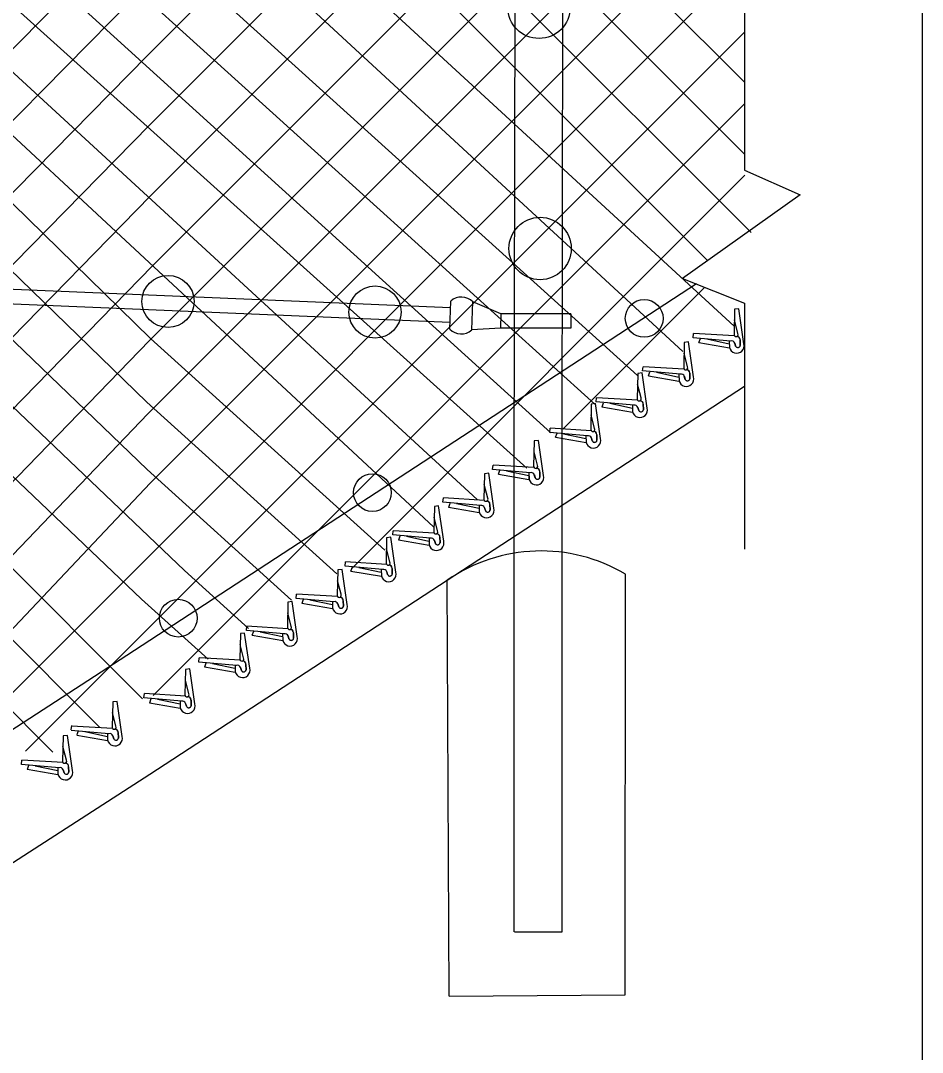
# Model space of a CAD drawing. Extents: x 0 to 1270, y 0 to 830.
# Drawn here: x 1219.3 to 1270, y 427.3 to 485.2 of the extents above; entities that cross this region are included whole.
import ezdxf

# ---------------------------------------------------------------- set-up
doc = ezdxf.new("R2010")
doc.units = 0
for name, color, linetype in [('CT_Border_Perimeter_Shape', 7, 'Continuous'), ('CT_Title_Block_Text', 7, 'Continuous'), ('sb_Chainlink Fence', 7, 'Continuous'), ('sb_Existing Concrete', 7, 'Continuous'), ('sb_Existing Structural Steel', 7, 'Continuous')]:
    doc.layers.add(name, color=color, linetype=linetype)

# ---------------------------------------------------------------- blocks, each defined once
blk = doc.blocks.new('BDR_CTDOT_Standards')
at = {"layer": 'CT_Border_Perimeter_Shape'}
blk.add_lwpolyline([(0, 0), (1270, 0), (1270, 830), (0, 830)], close=True, dxfattribs=at)

msp = doc.modelspace()

# ---------------------------------------------------------------- linework, layer by layer
at = {"layer": 'sb_Chainlink Fence'}
for p, q in [((1226.463, 483.257), (1261.415, 518.209)), ((1226.568, 479.331), (1259.272, 512.035)), ((1260.004, 511.606), (1260.004, 476.809)), ((1226.638, 475.371), (1259.999, 508.732)), ((1234.971, 506.783), (1260.028, 481.726)), ((1232.496, 505.227), (1260.032, 477.691)), ((1226.738, 471.44), (1260.004, 504.706)), ((1229.952, 503.74), (1260.384, 473.309)), ((1227.409, 502.254), (1257.922, 471.74)), ((1224.391, 500.293), (1259.416, 468.036)), ((1226.565, 467.237), (1260.008, 500.68)), ((1221.836, 498.636), (1256.545, 466.62)), ((1218.909, 496.972), (1253.997, 465.274)), ((1226.483, 463.125), (1260.012, 496.654)), ((1216.603, 495.282), (1251.599, 463.667)), ((1214.195, 493.73), (1249.124, 462.044)), ((1226.614, 459.225), (1260.016, 492.627)), ((1211.896, 492.356), (1247.773, 460.074)), ((1124.52, 387.726), (1226.546, 491.401)), ((1209.581, 490.862), (1244.994, 458.314)), ((1207.328, 489.494), (1242.522, 456.773)), ((1205.228, 433.808), (1260.021, 488.601)), ((1205.235, 488.265), (1226.635, 467.352)), ((1124.525, 383.7), (1226.598, 487.423)), ((1202.69, 486.775), (1226.416, 463.777)), ((1200.289, 485.134), (1226.436, 459.985)), ((1219.611, 444.161), (1260.025, 484.575)), ((1197.727, 483.665), (1228.543, 454.309)), ((1128.611, 383.755), (1226.463, 483.257)), ((1192.875, 480.498), (1226.179, 447.101)), ((1196.614, 480.783), (1226.128, 452.717)), ((1226.778, 447.297), (1260.029, 480.548)), ((1139.326, 390.44), (1226.568, 479.331)), ((1190.341, 478.978), (1223.771, 445.513)), ((1187.95, 477.35), (1221.146, 444.105)), ((1237.957, 454.446), (1260.033, 476.522)), ((1260.004, 476.809), (1263.136, 475.417)), ((1151.281, 398.365), (1226.638, 475.371)), ((1263.136, 475.417), (1256.525, 470.719)), ((1163.933, 406.986), (1226.738, 471.44)), ((1256.525, 470.719), (1260.004, 469.328)), ((1249.806, 462.264), (1257.749, 470.207)), ((1259.45, 468.995), (1259.42, 467.56)), ((1259.45, 468.995), (1259.421, 467.569)), ((1259.691, 469.026), (1259.45, 468.995)), ((1259.976, 467.057), (1259.691, 469.026)), ((1260.004, 469.328), (1260.004, 455.509)), ((1259.634, 467.629), (1259.442, 468.393)), ((1174.961, 413.983), (1226.565, 467.237)), ((1226.635, 467.352), (1239.799, 455.46)), ((1256.618, 467.126), (1256.588, 465.7)), ((1256.618, 467.126), (1256.588, 465.691)), ((1256.859, 467.157), (1256.618, 467.126)), ((1257.144, 465.188), (1256.859, 467.157)), ((1257.115, 467.396), (1257.141, 467.635)), ((1259.224, 467.21), (1257.115, 467.396)), ((1259.45, 467.496), (1257.141, 467.635)), ((1257.447, 467.125), (1257.525, 467.353)), ((1257.886, 467.324), (1259.147, 467.056)), ((1259.15, 467.201), (1259.159, 466.856)), ((1259.151, 467.196), (1259.159, 466.855)), ((1259.769, 466.984), (1259.76, 467.267)), ((1259.76, 467.267), (1259.768, 466.957)), ((1257.437, 467.125), (1259.156, 466.827)), ((1259.159, 466.856), (1259.167, 466.822)), ((1259.167, 466.822), (1259.179, 466.789)), ((1259.508, 466.924), (1259.457, 467.092)), ((1259.46, 467.087), (1259.506, 466.927)), ((1256.801, 465.761), (1256.61, 466.525)), ((1254.249, 465.414), (1254.008, 465.383)), ((1254.534, 463.445), (1254.249, 465.414)), ((1254.283, 465.528), (1254.308, 465.767)), ((1256.392, 465.341), (1254.283, 465.528)), ((1256.617, 465.628), (1254.308, 465.767)), ((1254.615, 465.257), (1254.692, 465.484)), ((1255.053, 465.456), (1256.315, 465.187)), ((1256.937, 465.115), (1256.928, 465.399)), ((1256.928, 465.399), (1256.936, 465.089)), ((1254.008, 465.383), (1253.978, 463.956)), ((1254.008, 465.383), (1253.978, 463.948)), ((1254.605, 465.257), (1256.324, 464.959)), ((1256.318, 465.333), (1256.327, 464.988)), ((1256.318, 465.328), (1256.327, 464.986)), ((1256.327, 464.988), (1256.335, 464.954)), ((1256.335, 464.954), (1256.346, 464.92)), ((1256.676, 465.055), (1256.625, 465.223)), ((1256.628, 465.219), (1256.673, 465.058)), ((1226.595, 442.881), (1259.999, 464.668)), ((1254.191, 464.017), (1254, 464.781)), ((1226.416, 463.777), (1237.096, 454.129)), ((1251.397, 463.668), (1251.367, 462.233)), ((1251.397, 463.668), (1251.368, 462.242)), ((1251.638, 463.699), (1251.397, 463.668)), ((1251.923, 461.73), (1251.638, 463.699)), ((1251.672, 463.784), (1251.698, 464.023)), ((1253.782, 463.597), (1251.672, 463.784)), ((1254.007, 463.884), (1251.698, 464.023)), ((1252.005, 463.513), (1252.082, 463.741)), ((1252.443, 463.712), (1253.705, 463.444)), ((1254.326, 463.372), (1254.317, 463.655)), ((1254.317, 463.655), (1254.326, 463.345)), ((1186.181, 421.173), (1226.483, 463.125)), ((1251.995, 463.513), (1253.714, 463.215)), ((1253.708, 463.589), (1253.717, 463.244)), ((1253.708, 463.584), (1253.717, 463.242)), ((1253.717, 463.244), (1253.725, 463.21)), ((1253.725, 463.21), (1253.736, 463.176)), ((1254.066, 463.311), (1254.014, 463.479)), ((1254.018, 463.475), (1254.063, 463.314)), ((1251.581, 462.303), (1251.389, 463.067)), ((1249.062, 462.07), (1249.088, 462.309)), ((1251.171, 461.883), (1249.062, 462.07)), ((1251.397, 462.17), (1249.088, 462.309)), ((1249.394, 461.799), (1249.472, 462.026)), ((1249.833, 461.998), (1251.094, 461.729)), ((1251.716, 461.657), (1251.707, 461.941)), ((1251.707, 461.941), (1251.715, 461.631)), ((1248.188, 461.593), (1248.159, 460.167)), ((1248.188, 461.593), (1248.159, 460.159)), ((1248.429, 461.625), (1248.188, 461.593)), ((1248.714, 459.656), (1248.429, 461.625)), ((1249.384, 461.799), (1251.103, 461.501)), ((1251.097, 461.875), (1251.106, 461.53)), ((1251.098, 461.87), (1251.106, 461.528)), ((1251.106, 461.53), (1251.115, 461.496)), ((1251.115, 461.496), (1251.126, 461.462)), ((1251.455, 461.597), (1251.404, 461.765)), ((1251.408, 461.761), (1251.453, 461.6)), ((1248.372, 460.228), (1248.181, 460.992)), ((1245.853, 459.995), (1245.879, 460.234)), ((1248.188, 460.095), (1245.879, 460.234)), ((1226.436, 459.985), (1234.56, 452.646)), ((1245.393, 459.751), (1245.363, 458.316)), ((1245.393, 459.751), (1245.364, 458.325)), ((1245.634, 459.782), (1245.393, 459.751)), ((1245.919, 457.813), (1245.634, 459.782)), ((1247.963, 459.808), (1245.853, 459.995)), ((1246.176, 459.724), (1247.895, 459.426)), ((1246.186, 459.724), (1246.263, 459.952)), ((1246.624, 459.923), (1247.886, 459.655)), ((1247.889, 459.8), (1247.898, 459.455)), ((1247.889, 459.795), (1247.897, 459.453)), ((1248.246, 459.522), (1248.195, 459.69)), ((1248.199, 459.686), (1248.244, 459.525)), ((1248.507, 459.583), (1248.498, 459.866)), ((1248.498, 459.866), (1248.506, 459.556)), ((1197.632, 428.594), (1226.614, 459.225)), ((1245.577, 458.386), (1245.385, 459.15)), ((1247.898, 459.455), (1247.906, 459.421)), ((1247.906, 459.421), (1247.917, 459.387)), ((1242.579, 457.912), (1242.549, 456.477)), ((1242.579, 457.912), (1242.55, 456.486)), ((1242.82, 457.943), (1242.579, 457.912)), ((1243.105, 455.974), (1242.82, 457.943)), ((1243.058, 458.153), (1243.084, 458.392)), ((1245.167, 457.966), (1243.058, 458.153)), ((1245.393, 458.253), (1243.084, 458.392)), ((1243.38, 457.882), (1245.099, 457.584)), ((1243.39, 457.882), (1243.468, 458.109)), ((1243.829, 458.081), (1245.09, 457.812)), ((1245.093, 457.958), (1245.102, 457.613)), ((1245.094, 457.953), (1245.102, 457.611)), ((1245.712, 457.74), (1245.703, 458.024)), ((1245.703, 458.024), (1245.711, 457.714)), ((1242.763, 456.546), (1242.571, 457.31)), ((1245.102, 457.613), (1245.11, 457.579)), ((1245.11, 457.579), (1245.122, 457.545)), ((1245.451, 457.68), (1245.4, 457.848)), ((1245.403, 457.844), (1245.449, 457.683)), ((1239.897, 456.159), (1239.867, 454.724)), ((1239.897, 456.159), (1239.868, 454.733)), ((1240.138, 456.19), (1239.897, 456.159)), ((1240.423, 454.221), (1240.138, 456.19)), ((1240.244, 456.313), (1240.27, 456.552)), ((1242.353, 456.127), (1240.244, 456.313)), ((1242.579, 456.413), (1240.27, 456.552)), ((1240.576, 456.042), (1240.654, 456.27)), ((1241.015, 456.241), (1242.276, 455.973)), ((1242.279, 456.118), (1242.288, 455.773)), ((1242.898, 455.901), (1242.889, 456.184)), ((1242.889, 456.184), (1242.897, 455.874)), ((1240.081, 454.793), (1239.889, 455.558)), ((1240.566, 456.042), (1242.285, 455.744)), ((1242.28, 456.113), (1242.288, 455.772)), ((1242.288, 455.773), (1242.296, 455.739)), ((1242.296, 455.739), (1242.308, 455.705)), ((1242.637, 455.841), (1242.586, 456.009)), ((1242.589, 456.004), (1242.635, 455.843)), ((1237.392, 454.378), (1237.151, 454.347)), ((1237.677, 452.409), (1237.392, 454.378)), ((1237.562, 454.56), (1237.588, 454.799)), ((1239.671, 454.374), (1237.562, 454.56)), ((1239.897, 454.66), (1237.588, 454.799)), ((1237.894, 454.29), (1237.972, 454.517)), ((1238.333, 454.489), (1239.594, 454.22)), ((1240.216, 454.148), (1240.207, 454.432)), ((1240.207, 454.432), (1240.215, 454.121)), ((1228.543, 454.309), (1232.137, 451.062)), ((1237.151, 454.347), (1237.121, 452.912)), ((1237.151, 454.347), (1237.122, 452.921)), ((1237.884, 454.289), (1239.603, 453.991)), ((1239.597, 454.366), (1239.606, 454.02)), ((1239.598, 454.361), (1239.606, 454.019)), ((1239.606, 454.02), (1239.614, 453.987)), ((1239.614, 453.987), (1239.626, 453.953)), ((1239.955, 454.088), (1239.904, 454.256)), ((1239.907, 454.252), (1239.953, 454.091)), ((1237.335, 452.981), (1237.143, 453.746)), ((1226.128, 452.717), (1229.864, 449.342)), ((1234.816, 452.749), (1234.842, 452.988)), ((1236.925, 452.562), (1234.816, 452.749)), ((1237.151, 452.849), (1234.842, 452.988)), ((1235.148, 452.478), (1235.226, 452.705)), ((1235.587, 452.677), (1236.848, 452.408)), ((1234.352, 452.546), (1234.322, 451.111)), ((1234.352, 452.546), (1234.323, 451.12)), ((1234.593, 452.577), (1234.352, 452.546)), ((1234.878, 450.608), (1234.593, 452.577)), ((1235.138, 452.478), (1236.857, 452.18)), ((1236.851, 452.554), (1236.86, 452.208)), ((1236.852, 452.549), (1236.86, 452.207)), ((1236.86, 452.208), (1236.869, 452.175)), ((1236.869, 452.175), (1236.88, 452.141)), ((1237.209, 452.276), (1237.158, 452.444)), ((1237.162, 452.44), (1237.207, 452.279)), ((1237.47, 452.336), (1237.461, 452.62)), ((1237.461, 452.62), (1237.469, 452.309)), ((1234.536, 451.181), (1234.344, 451.945)), ((1232.017, 450.948), (1232.043, 451.187)), ((1234.126, 450.761), (1232.017, 450.948)), ((1234.352, 451.048), (1232.043, 451.187)), ((1232.349, 450.677), (1232.427, 450.904)), ((1231.679, 450.771), (1231.65, 449.345)), ((1231.679, 450.771), (1231.65, 449.336)), ((1231.921, 450.802), (1231.679, 450.771)), ((1232.205, 448.833), (1231.921, 450.802)), ((1232.339, 450.677), (1234.058, 450.379)), ((1232.788, 450.876), (1234.049, 450.607)), ((1234.052, 450.753), (1234.061, 450.408)), ((1234.053, 450.748), (1234.061, 450.406)), ((1234.061, 450.408), (1234.07, 450.374)), ((1234.07, 450.374), (1234.081, 450.34)), ((1234.41, 450.475), (1234.359, 450.643)), ((1234.363, 450.639), (1234.408, 450.478)), ((1234.671, 450.535), (1234.662, 450.819)), ((1234.662, 450.819), (1234.67, 450.509)), ((1231.863, 449.406), (1231.672, 450.17)), ((1229.344, 449.173), (1229.37, 449.412)), ((1231.454, 448.986), (1229.344, 449.173)), ((1231.679, 449.273), (1229.37, 449.412)), ((1228.596, 448.761), (1228.566, 447.335)), ((1228.596, 448.761), (1228.566, 447.326)), ((1228.837, 448.792), (1228.596, 448.761)), ((1229.122, 446.823), (1228.837, 448.792)), ((1229.667, 448.902), (1231.386, 448.604)), ((1229.677, 448.902), (1229.754, 449.129)), ((1230.115, 449.101), (1231.377, 448.832)), ((1231.38, 448.978), (1231.389, 448.633)), ((1231.38, 448.973), (1231.389, 448.631)), ((1231.389, 448.633), (1231.397, 448.599)), ((1231.397, 448.599), (1231.408, 448.565)), ((1231.737, 448.7), (1231.686, 448.868)), ((1231.69, 448.864), (1231.735, 448.703)), ((1231.998, 448.761), (1231.989, 449.044)), ((1231.989, 449.044), (1231.997, 448.734)), ((1228.779, 447.395), (1228.588, 448.16)), ((1224.507, 446.936), (1224.477, 445.501)), ((1224.507, 446.936), (1224.478, 445.51)), ((1224.748, 446.967), (1224.507, 446.936)), ((1225.033, 444.998), (1224.748, 446.967)), ((1226.261, 447.162), (1226.286, 447.401)), ((1228.37, 446.976), (1226.261, 447.162)), ((1228.596, 447.262), (1226.286, 447.401)), ((1226.583, 446.891), (1228.302, 446.593)), ((1226.593, 446.891), (1226.671, 447.119)), ((1227.031, 447.091), (1228.293, 446.822)), ((1228.296, 446.967), (1228.305, 446.622)), ((1228.297, 446.962), (1228.305, 446.621)), ((1228.654, 446.69), (1228.603, 446.858)), ((1228.606, 446.853), (1228.651, 446.693)), ((1228.915, 446.75), (1228.906, 447.034)), ((1228.906, 447.034), (1228.914, 446.723)), ((1224.691, 445.571), (1224.499, 446.335)), ((1228.305, 446.622), (1228.313, 446.588)), ((1228.313, 446.588), (1228.325, 446.555)), ((1224.282, 445.151), (1222.172, 445.338)), ((1222.178, 445.366), (1222.204, 445.605)), ((1224.507, 445.438), (1222.198, 445.577)), ((1222.514, 445.1), (1222.591, 445.327)), ((1222.943, 445.266), (1224.205, 444.997)), ((1224.208, 445.143), (1224.217, 444.798)), ((1224.208, 445.138), (1224.216, 444.796)), ((1224.826, 444.926), (1224.817, 445.209)), ((1224.817, 445.209), (1224.825, 444.899)), ((1221.72, 445.024), (1221.69, 443.598)), ((1221.72, 445.024), (1221.69, 443.589)), ((1221.961, 445.055), (1221.72, 445.024)), ((1222.246, 443.086), (1221.961, 445.055)), ((1222.494, 445.067), (1224.213, 444.769)), ((1224.217, 444.798), (1224.225, 444.764)), ((1224.225, 444.764), (1224.236, 444.73)), ((1224.565, 444.865), (1224.514, 445.033)), ((1224.518, 445.029), (1224.563, 444.868)), ((1221.903, 443.658), (1221.712, 444.423)), ((1219.385, 443.425), (1219.41, 443.664)), ((1221.494, 443.239), (1219.385, 443.425)), ((1221.72, 443.526), (1219.41, 443.664)), ((1219.717, 443.155), (1219.795, 443.382)), ((1125.65, 377.796), (1226.595, 442.881)), ((1219.707, 443.154), (1221.426, 442.856)), ((1220.155, 443.354), (1221.417, 443.085)), ((1221.42, 443.231), (1221.429, 442.885)), ((1221.421, 443.226), (1221.429, 442.884)), ((1221.429, 442.885), (1221.437, 442.852)), ((1221.437, 442.852), (1221.449, 442.818)), ((1221.778, 442.953), (1221.727, 443.121)), ((1221.73, 443.117), (1221.775, 442.956)), ((1222.039, 443.013), (1222.03, 443.297)), ((1222.03, 443.297), (1222.038, 442.986))]:
    msp.add_line(p, q, dxfattribs=at)
for centre, radius, start, end in [((1259.279, 467.029), 0.188, 18.1621, 106.83665), ((1259.536, 467.569), 0.115, 180.70028, 31.74838), ((1259.585, 467.282), 0.176, 355.34601, 93.91318), ((1259.588, 467.285), 0.173, 1.88048, 94.68407), ((1259.57, 466.945), 0.421, 192.45195, 15.3586), ((1259.633, 466.979), 0.137, 202.41318, 350.89622), ((1259.632, 466.98), 0.136, 204.19358, 1.81563), ((1256.703, 465.7), 0.115, 180.70028, 31.74838), ((1256.752, 465.413), 0.176, 355.34601, 93.91318), ((1256.756, 465.417), 0.173, 1.88048, 94.68407), ((1256.738, 465.077), 0.421, 192.45195, 15.3586), ((1256.447, 465.161), 0.188, 18.1621, 106.83665), ((1256.8, 465.11), 0.137, 202.41318, 350.89622), ((1256.8, 465.111), 0.136, 204.19358, 1.81563), ((1254.093, 463.956), 0.115, 180.70028, 31.74838), ((1254.142, 463.67), 0.176, 355.34601, 93.91318), ((1254.145, 463.673), 0.173, 1.88048, 94.68407), ((1254.128, 463.333), 0.421, 192.45195, 15.3586), ((1253.836, 463.417), 0.188, 18.1621, 106.83665), ((1254.19, 463.367), 0.137, 202.41318, 350.89622), ((1254.19, 463.367), 0.136, 204.19358, 1.81563), ((1251.483, 462.242), 0.115, 180.70028, 31.74838), ((1251.532, 461.955), 0.176, 355.34601, 93.91318), ((1251.535, 461.959), 0.173, 1.88048, 94.68407), ((1251.517, 461.619), 0.421, 192.45195, 15.3586), ((1251.226, 461.703), 0.188, 18.1621, 106.83665), ((1251.58, 461.652), 0.137, 202.41318, 350.89622), ((1251.58, 461.653), 0.136, 204.19358, 1.81563), ((1248.274, 460.167), 0.115, 180.70028, 31.74838), ((1248.308, 459.544), 0.421, 192.45195, 15.3586), ((1248.017, 459.628), 0.188, 18.1621, 106.83665), ((1248.323, 459.88), 0.176, 355.34601, 93.91318), ((1248.326, 459.884), 0.173, 1.88048, 94.68407), ((1248.371, 459.578), 0.137, 202.41318, 350.89622), ((1248.371, 459.578), 0.136, 204.19358, 1.81563), ((1245.222, 457.786), 0.188, 18.1621, 106.83665), ((1245.479, 458.325), 0.115, 180.70028, 31.74838), ((1245.528, 458.038), 0.176, 355.34601, 93.91318), ((1245.531, 458.041), 0.173, 1.88048, 94.68407), ((1245.513, 457.702), 0.421, 192.45195, 15.3586), ((1245.576, 457.735), 0.137, 202.41318, 350.89622), ((1245.575, 457.736), 0.136, 204.19358, 1.81563), ((1242.408, 455.946), 0.188, 18.1621, 106.83665), ((1242.665, 456.485), 0.115, 180.70028, 31.74838), ((1242.713, 456.199), 0.176, 355.34601, 93.91318), ((1242.717, 456.202), 0.173, 1.88048, 94.68407), ((1242.699, 455.862), 0.421, 192.45195, 15.3586), ((1242.761, 455.896), 0.137, 202.41318, 350.89622), ((1242.761, 455.897), 0.136, 204.19358, 1.81563), ((1239.726, 454.193), 0.188, 18.1621, 106.83665), ((1239.983, 454.733), 0.115, 180.70028, 31.74838), ((1240.032, 454.446), 0.176, 355.34601, 93.91318), ((1240.035, 454.449), 0.173, 1.88048, 94.68407), ((1240.017, 454.11), 0.421, 192.45195, 15.3586), ((1240.08, 454.143), 0.137, 202.41318, 350.89622), ((1240.079, 454.144), 0.136, 204.19358, 1.81563), ((1237.237, 452.921), 0.115, 180.70028, 31.74838), ((1237.286, 452.634), 0.176, 355.34601, 93.91318), ((1237.289, 452.637), 0.173, 1.88048, 94.68407), ((1237.271, 452.298), 0.421, 192.45195, 15.3586), ((1236.98, 452.382), 0.188, 18.1621, 106.83665), ((1237.334, 452.331), 0.137, 202.41318, 350.89622), ((1237.334, 452.332), 0.136, 204.19358, 1.81563), ((1234.438, 451.12), 0.115, 180.70028, 31.74838), ((1234.487, 450.833), 0.176, 355.34601, 93.91318), ((1234.49, 450.836), 0.173, 1.88048, 94.68407), ((1234.472, 450.497), 0.421, 192.45195, 15.3586), ((1234.181, 450.581), 0.188, 18.1621, 106.83665), ((1234.535, 450.53), 0.137, 202.41318, 350.89622), ((1234.535, 450.531), 0.136, 204.19358, 1.81563), ((1231.765, 449.345), 0.115, 180.70028, 31.74838), ((1231.814, 449.058), 0.176, 355.34601, 93.91318), ((1231.817, 449.062), 0.173, 1.88048, 94.68407), ((1231.8, 448.722), 0.421, 192.45195, 15.3586), ((1231.508, 448.806), 0.188, 18.1621, 106.83665), ((1231.862, 448.755), 0.137, 202.41318, 350.89622), ((1231.862, 448.756), 0.136, 204.19358, 1.81563), ((1228.425, 446.795), 0.188, 18.1621, 106.83665), ((1228.682, 447.335), 0.115, 180.70028, 31.74838), ((1228.73, 447.048), 0.176, 355.34601, 93.91318), ((1228.734, 447.051), 0.173, 1.88048, 94.68407), ((1228.716, 446.712), 0.421, 192.45195, 15.3586), ((1228.778, 446.745), 0.137, 202.41318, 350.89622), ((1228.778, 446.746), 0.136, 204.19358, 1.81563), ((1224.336, 444.971), 0.188, 18.1621, 106.83665), ((1224.593, 445.51), 0.115, 180.70028, 31.74838), ((1224.642, 445.223), 0.176, 355.34601, 93.91318), ((1224.645, 445.227), 0.173, 1.88048, 94.68407), ((1224.627, 444.887), 0.421, 192.45195, 15.3586), ((1224.69, 444.92), 0.137, 202.41318, 350.89622), ((1224.69, 444.921), 0.136, 204.19358, 1.81563), ((1221.806, 443.598), 0.115, 180.70028, 31.74838), ((1221.854, 443.311), 0.176, 355.34601, 93.91318), ((1221.858, 443.314), 0.173, 1.88048, 94.68407), ((1221.84, 442.975), 0.421, 192.45195, 15.3586), ((1221.549, 443.059), 0.188, 18.1621, 106.83665), ((1221.902, 443.008), 0.137, 202.41318, 350.89622), ((1221.902, 443.009), 0.136, 204.19358, 1.81563)]:
    msp.add_arc(centre, radius, start, end, dxfattribs=at)
at = {"layer": 'sb_Existing Concrete'}
for p, q in [((1253.307, 430.482), (1253.322, 454.109)), ((1243.417, 430.405), (1243.297, 453.775)), ((1243.417, 430.405), (1253.307, 430.482))]:
    msp.add_line(p, q, dxfattribs=at)
msp.add_arc((1248.575, 446.134), 9.282, 59.23608, 124.58947, dxfattribs=at)
at = {"layer": 'sb_Existing Structural Steel'}
for p, q in [((1247.073, 459.571), (1247.146, 510.825)), ((1249.766, 461.266), (1249.828, 510.875)), ((1200.838, 470.867), (1243.493, 469.099)), ((1200.836, 470.044), (1243.468, 468.274)), ((1225.304, 449.561), (1257.306, 470.433)), ((1243.443, 467.877), (1243.5, 469.452)), ((1244.68, 467.832), (1244.736, 469.407)), ((1246.31, 468.745), (1244.736, 469.407)), ((1246.31, 468.745), (1246.302, 467.928)), ((1250.254, 468.745), (1246.31, 468.745)), ((1250.254, 468.745), (1250.246, 467.928)), ((1246.302, 467.928), (1244.68, 467.832)), ((1250.246, 467.928), (1246.302, 467.928)), ((1249.766, 434.02), (1249.766, 461.266)), ((1247.073, 434.021), (1247.073, 459.571)), ((1124.559, 384.279), (1225.304, 449.561)), ((1247.088, 434.021), (1249.768, 434.021))]:
    msp.add_line(p, q, dxfattribs=at)
for centre, radius in [((1248.462, 485.956), 1.752), ((1248.522, 472.405), 1.752), ((1227.614, 469.432), 1.465), ((1239.245, 468.835), 1.465), ((1254.37, 468.481), 1.06), ((1239.098, 458.693), 1.06), ((1228.188, 451.64), 1.06)]:
    msp.add_circle(centre, radius, dxfattribs=at)
for centre, start, end in [((1244.095, 468.775), 44.55255, 131.32394), ((1244.085, 468.509), 224.55255, 311.32394)]:
    msp.add_arc(centre, 0.901, start, end, dxfattribs=at)

# ---------------------------------------------------------------- block references
at = {"layer": 'CT_Title_Block_Text'}
msp.add_blockref('BDR_CTDOT_Standards', (0, 0), dxfattribs=at)

doc.saveas('drawing.dxf')
